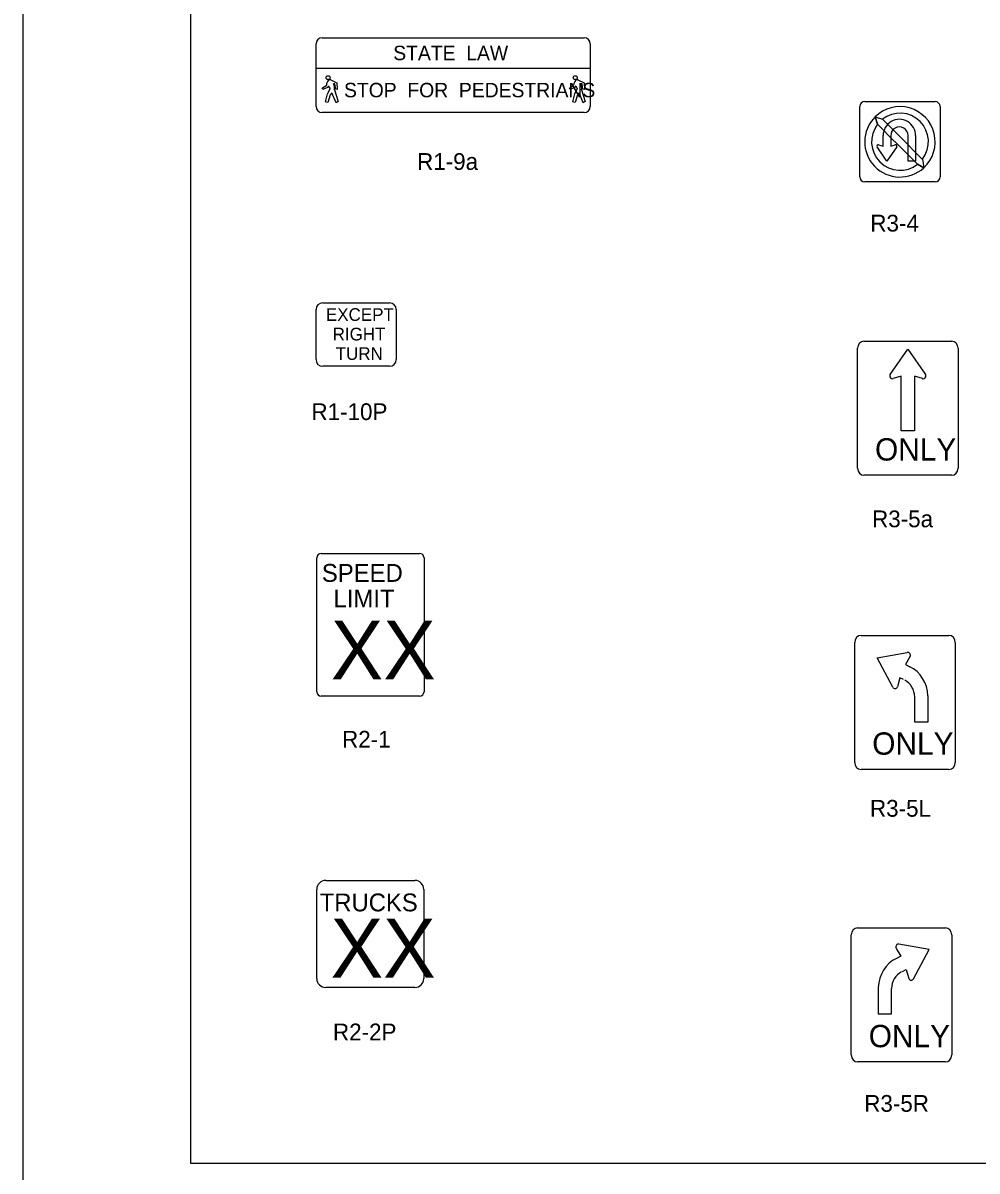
# Model space of a CAD drawing. Extents: x 42133 to 45533, y 41351 to 47951.
# Drawn here: x 42133 to 42560, y 42498 to 43012 of the extents above; entities that cross this region are included whole.
import ezdxf

# ---------------------------------------------------------------- set-up
doc = ezdxf.new("R2010")
doc.units = 0
for name, color, linetype in [('#plot_shape', 7, 'Continuous'), ('P_ODOT_PLAN_Border', 7, 'Continuous'), ('P_TRAF_SIGN_SignDetails', 7, 'Continuous')]:
    doc.layers.add(name, color=color, linetype=linetype)

msp = doc.modelspace()

# ---------------------------------------------------------------- linework, layer by layer
at = {"layer": '#plot_shape'}
msp.add_lwpolyline([(42133.34, 42451.35), (43833.34, 42451.35), (43833.34, 43551.35), (42133.34, 43551.35)], close=True, dxfattribs=at)
at = {"layer": 'P_ODOT_PLAN_Border'}
msp.add_lwpolyline([(42208.34, 42501.35), (43808.34, 42501.35), (43808.34, 43501.35), (42208.34, 43501.35)], close=True, dxfattribs=at)
at = {"layer": 'P_TRAF_SIGN_SignDetails'}
for p, q in [((42264.53, 42974.27), (42264.53, 43002.21)), ((42267.33, 43005), (42384.53, 43005)), ((42387.31, 43002.2), (42387.31, 42974.26)), ((42264.55, 42991.44), (42387.31, 42991.44)), ((42271.16, 42986.1), (42271.16, 42986.11)), ((42271.16, 42986.11), (42273.9, 42984.8)), ((42271.16, 42986.1), (42271.16, 42986.11)), ((42271.16, 42986.1), (42271.16, 42986.11)), ((42271.16, 42986.11), (42273.9, 42984.8)), ((42271.16, 42986.1), (42271.16, 42986.11)), ((42381.82, 42986.1), (42381.82, 42986.11)), ((42381.82, 42986.11), (42384.56, 42984.8)), ((42381.82, 42986.1), (42381.82, 42986.11)), ((42381.82, 42986.1), (42381.82, 42986.11)), ((42381.82, 42986.11), (42384.56, 42984.8)), ((42381.82, 42986.1), (42381.82, 42986.11)), ((42267.29, 42982.38), (42269.16, 42983.72)), ((42267.29, 42982.38), (42269.16, 42983.72)), ((42267.62, 42981.88), (42267.29, 42982.38)), ((42267.62, 42981.88), (42267.29, 42982.38)), ((42269.62, 42982.68), (42267.62, 42981.88)), ((42269.62, 42982.68), (42267.62, 42981.88)), ((42268.83, 42976.32), (42269.69, 42979.89)), ((42268.83, 42976.32), (42269.69, 42979.89)), ((42270.17, 42983.52), (42269.62, 42982.68)), ((42270.17, 42983.52), (42269.62, 42982.68)), ((42269.69, 42979.89), (42270.82, 42982.16)), ((42269.69, 42979.89), (42270.82, 42982.16)), ((42271.62, 42980.26), (42270.89, 42979.49)), ((42271.62, 42980.26), (42270.89, 42979.49)), ((42273.53, 42975.86), (42271.62, 42980.26)), ((42273.53, 42975.86), (42271.62, 42980.26)), ((42273.03, 42984.36), (42272.37, 42984.41)), ((42273.03, 42984.36), (42272.37, 42984.41)), ((42272.76, 42981.65), (42274.38, 42976.5)), ((42272.76, 42981.65), (42274.38, 42976.5)), ((42273.34, 42981.99), (42273.03, 42984.36)), ((42273.34, 42981.99), (42273.03, 42984.36)), ((42274.04, 42981.87), (42273.34, 42981.99)), ((42274.04, 42981.87), (42273.34, 42981.99)), ((42273.9, 42984.8), (42274.04, 42981.87)), ((42273.9, 42984.8), (42274.04, 42981.87)), ((42377.95, 42982.38), (42379.82, 42983.72)), ((42377.95, 42982.38), (42379.82, 42983.72)), ((42378.27, 42981.88), (42377.95, 42982.38)), ((42378.27, 42981.88), (42377.95, 42982.38)), ((42380.28, 42982.68), (42378.27, 42981.88)), ((42380.28, 42982.68), (42378.27, 42981.88)), ((42379.48, 42976.32), (42380.34, 42979.89)), ((42379.48, 42976.32), (42380.34, 42979.89)), ((42380.83, 42983.52), (42380.28, 42982.68)), ((42380.83, 42983.52), (42380.28, 42982.68)), ((42380.34, 42979.89), (42381.47, 42982.16)), ((42380.34, 42979.89), (42381.47, 42982.16)), ((42382.28, 42980.26), (42381.55, 42979.49)), ((42382.28, 42980.26), (42381.55, 42979.49)), ((42384.19, 42975.86), (42382.28, 42980.26)), ((42384.19, 42975.86), (42382.28, 42980.26)), ((42383.69, 42984.36), (42383.03, 42984.41)), ((42383.69, 42984.36), (42383.03, 42984.41)), ((42383.42, 42981.65), (42385.03, 42976.5)), ((42383.42, 42981.65), (42385.03, 42976.5)), ((42383.99, 42981.99), (42383.69, 42984.36)), ((42383.99, 42981.99), (42383.69, 42984.36)), ((42384.7, 42981.87), (42383.99, 42981.99)), ((42384.7, 42981.87), (42383.99, 42981.99)), ((42384.56, 42984.8), (42384.7, 42981.87)), ((42384.56, 42984.8), (42384.7, 42981.87)), ((42269.89, 42976.01), (42268.83, 42976.32)), ((42269.89, 42976.01), (42268.83, 42976.32)), ((42270.89, 42979.49), (42269.89, 42976.01)), ((42270.89, 42979.49), (42269.89, 42976.01)), ((42274.38, 42976.5), (42273.53, 42975.86)), ((42274.38, 42976.5), (42273.53, 42975.86)), ((42380.54, 42976.01), (42379.48, 42976.32)), ((42380.54, 42976.01), (42379.48, 42976.32)), ((42381.55, 42979.49), (42380.54, 42976.01)), ((42381.55, 42979.49), (42380.54, 42976.01)), ((42385.03, 42976.5), (42384.19, 42975.86)), ((42385.03, 42976.5), (42384.19, 42975.86)), ((42510.22, 42976.43), (42541.7, 42976.43)), ((42384.53, 42971.47), (42267.33, 42971.47)), ((42507.97, 42942.71), (42507.97, 42974.19)), ((42543.94, 42974.19), (42543.94, 42942.71)), ((42514.83, 42969.55), (42518.1, 42968.51)), ((42515.95, 42966.24), (42514.83, 42969.55)), ((42514.83, 42969.55), (42515.95, 42966.24)), ((42523.73, 42958.47), (42515.95, 42966.24)), ((42518.1, 42968.51), (42525.88, 42960.73)), ((42518.41, 42956.52), (42518.41, 42961.17)), ((42521.82, 42961.27), (42521.82, 42956.52)), ((42525.88, 42960.73), (42535.97, 42950.64)), ((42529.58, 42952.68), (42529.58, 42961.18)), ((42532.98, 42961.18), (42532.98, 42949.72)), ((42520.12, 42949.72), (42515.74, 42956.18)), ((42516.41, 42957.1), (42518.41, 42956.52)), ((42524.5, 42956.18), (42520.12, 42949.72)), ((42521.82, 42956.52), (42523.84, 42957.1)), ((42533.85, 42948.4), (42523.73, 42958.48)), ((42529.58, 42949.72), (42529.58, 42952.68)), ((42532.98, 42949.72), (42529.58, 42949.72)), ((42536, 42950.65), (42536.65, 42946.81)), ((42536, 42950.65), (42536.65, 42946.81)), ((42536.65, 42946.81), (42533.86, 42948.38)), ((42533.86, 42948.38), (42536.65, 42946.81)), ((42541.7, 42940.46), (42510.22, 42940.46)), ((42264.53, 42860.92), (42264.53, 42883.35)), ((42267.52, 42886.34), (42297.46, 42886.34)), ((42300.45, 42883.35), (42300.45, 42860.92)), ((42509.8, 42869.15), (42549.15, 42869.15)), ((42506.99, 42812.28), (42506.99, 42866.03)), ((42521.62, 42854.2), (42529.48, 42865.65)), ((42529.48, 42865.65), (42537.33, 42854.2)), ((42551.96, 42866.03), (42551.96, 42812.28)), ((42297.46, 42857.93), (42267.52, 42857.93)), ((42526.48, 42853.51), (42522.94, 42852.41)), ((42526.48, 42829.06), (42526.48, 42853.51)), ((42536.01, 42852.41), (42532.47, 42853.51)), ((42532.47, 42853.51), (42532.47, 42829.06)), ((42532.47, 42829.06), (42526.48, 42829.06)), ((42549.15, 42809.16), (42509.8, 42809.16)), ((42264.91, 42712.26), (42264.91, 42772.23)), ((42266.91, 42774.23), (42310.89, 42774.23)), ((42312.88, 42772.23), (42312.88, 42712.26)), ((42505.75, 42680.63), (42505.75, 42734.37)), ((42508.55, 42737.49), (42547.91, 42737.49)), ((42550.72, 42734.37), (42550.72, 42680.63)), ((42515.74, 42727.41), (42529.22, 42729.9)), ((42522.74, 42714.36), (42515.74, 42727.41)), ((42530.44, 42727.98), (42528.43, 42724.48)), ((42528.43, 42724.48), (42530.37, 42723.48)), ((42525.97, 42718.53), (42524.82, 42714.47)), ((42527.56, 42717.71), (42525.97, 42718.53)), ((42310.89, 42710.26), (42266.91, 42710.26)), ((42532.59, 42698.66), (42532.59, 42709.96)), ((42538.47, 42710.47), (42538.47, 42698.66)), ((42538.47, 42698.66), (42532.59, 42698.66)), ((42547.91, 42677.51), (42508.55, 42677.51)), ((42268.88, 42627.84), (42308.79, 42627.84)), ((42264.88, 42583.93), (42264.88, 42623.84)), ((42312.78, 42623.84), (42312.78, 42583.93)), ((42506.98, 42606.59), (42546.34, 42606.59)), ((42504.18, 42549.73), (42504.18, 42603.47)), ((42549.15, 42603.47), (42549.15, 42549.73)), ((42524.28, 42597.44), (42526.3, 42593.94)), ((42538.99, 42596.87), (42525.5, 42599.37)), ((42531.99, 42583.81), (42538.99, 42596.87)), ((42526.3, 42593.94), (42524.35, 42592.93)), ((42527.16, 42587.16), (42528.76, 42587.99)), ((42528.76, 42587.99), (42529.9, 42583.93)), ((42308.79, 42579.93), (42268.88, 42579.93)), ((42516.25, 42579.93), (42516.25, 42568.12)), ((42522.14, 42568.12), (42522.14, 42579.41)), ((42516.25, 42568.12), (42522.14, 42568.12)), ((42546.34, 42546.61), (42506.98, 42546.61))]:
    msp.add_line(p, q, dxfattribs=at)
msp.add_lwpolyline([(42515.1, 42965.16), (42515.18, 42965.2)], dxfattribs=at)
for centre in [(42269.94, 42987.13), (42269.94, 42987.13), (42380.6, 42987.13), (42380.6, 42987.13)]:
    msp.add_circle(centre, 0.873, dxfattribs=at)
for centre, radius, start, end in [((42267.33, 43002.21), 2.79, 90, 180), ((42384.53, 43002.2), 2.79, 360, 90), ((42273.16, 42983.31), 4.02, 141.4976, 174.1516), ((42273.16, 42983.31), 4.02, 141.4976, 174.1516), ((42271.2, 42985), 1.44, 133.0399, 145.5045), ((42271.2, 42985), 1.44, 133.0399, 145.5045), ((42270.73, 42985.33), 0.883, 60.6785, 125.4757), ((42270.73, 42985.33), 0.883, 60.6785, 125.4757), ((42383.82, 42983.31), 4.02, 141.4976, 174.1516), ((42383.82, 42983.31), 4.02, 141.4976, 174.1516), ((42381.86, 42985), 1.44, 133.0399, 145.5045), ((42381.86, 42985), 1.44, 133.0399, 145.5045), ((42381.39, 42985.33), 0.883, 60.6785, 125.4757), ((42381.39, 42985.33), 0.883, 60.6785, 125.4757), ((42281.74, 42988.14), 12.45, 201.7818, 208.7113), ((42281.74, 42988.14), 12.45, 201.7818, 208.7113), ((42268.33, 42982.43), 4.5, 349.9861, 26.0599), ((42268.33, 42982.43), 4.5, 349.9861, 26.0599), ((42392.39, 42988.14), 12.45, 201.7818, 208.7113), ((42392.39, 42988.14), 12.45, 201.7818, 208.7113), ((42378.98, 42982.43), 4.5, 349.9861, 26.0599), ((42378.98, 42982.43), 4.5, 349.9861, 26.0599), ((42510.22, 42974.19), 2.24, 90, 180), ((42541.7, 42974.19), 2.24, 0, 90), ((42267.33, 42974.26), 2.79, 180, 270), ((42384.53, 42974.26), 2.79, 270, 360), ((42525.96, 42958.39), 15.76, 312.7074, 134.9255), ((42525.97, 42958.5), 12.73, 321.9605, 128.1548), ((42525.96, 42958.39), 15.76, 134.9255, 312.7074), ((42525.99, 42958.39), 12.73, 141.9862, 308.1782), ((42525.7, 42961.21), 7.28, 359.7216, 180.2784), ((42525.7, 42961.2), 3.88, 359.7101, 180.2899), ((42516.25, 42956.51), 0.61, 75.0296, 213.1741), ((42524, 42956.52), 0.607, 326.0636, 105.7326), ((42510.22, 42942.71), 2.24, 180, 270), ((42541.7, 42942.71), 2.24, 270, 360), ((42267.52, 42883.35), 2.99, 90, 180), ((42297.45, 42883.35), 2.99, 360, 90), ((42267.53, 42860.92), 2.99, 180, 270), ((42297.46, 42860.92), 2.99, 270, 360), ((42522.62, 42853.55), 1.19, 146.7732, 285.9799), ((42536.36, 42853.53), 1.18, 252.4081, 34.8388), ((42266.91, 42772.23), 2, 90, 180), ((42310.88, 42772.23), 2, 0, 90), ((42266.91, 42712.27), 2, 180, 270), ((42310.88, 42712.27), 2, 270, 0), ((42268.88, 42623.84), 3.99, 90, 180), ((42308.8, 42623.84), 3.99, 360, 90), ((42268.88, 42583.92), 3.99, 180, 270), ((42308.8, 42583.92), 3.99, 270, 360)]:
    msp.add_arc(centre, radius, start, end, dxfattribs=at)
for centre, major_axis, start_param, end_param in [((42509.8, 42866.02), (0, 3.12), 0, 1.570796), ((42549.16, 42866.02), (0, 3.12), 4.712389, 6.283185), ((42509.8, 42812.28), (0, -3.12), 4.712389, 6.283185), ((42549.16, 42812.28), (0, 3.12), 3.141593, 4.712389), ((42508.55, 42734.37), (0, 3.12), 0, 1.570796), ((42547.91, 42734.37), (0, 3.12), 4.712389, 6.283185), ((42529.48, 42728.66), (0, 1.27), 4.262285, 6.507488), ((42525.01, 42709.73), (0, -14.99), 1.620296, 2.732155), ((42523.75, 42715.02), (0, -1.31), 5.247486, 7.420333), ((42525.01, 42709.73), (0, -8.42), 1.598079, 2.722115), ((42508.55, 42680.63), (0, -3.12), 4.712389, 6.283185), ((42547.91, 42680.63), (0, 3.12), 3.141593, 4.712389), ((42506.99, 42603.47), (0, 3.12), 0, 1.570796), ((42546.34, 42603.47), (0, 3.12), 4.712389, 6.283185), ((42525.25, 42598.12), (0, 1.27), 6.058883, 8.304086), ((42529.72, 42579.19), (0, 14.99), 0.409437, 1.521297), ((42529.72, 42579.19), (0, 8.42), 0.419477, 1.543514), ((42530.97, 42584.49), (0, -1.31), 5.146037, 7.318884), ((42506.99, 42549.73), (0, -3.12), 4.712389, 6.283185), ((42546.34, 42549.73), (0, 3.12), 3.141593, 4.712389)]:
    msp.add_ellipse(centre, major_axis=major_axis, ratio=0.8997, start_param=start_param, end_param=end_param, dxfattribs=at)

# ---------------------------------------------------------------- texts
for s, height, p in [('STATE  LAW', 6.469, (42299.11, 42994.94)), ('STOP  FOR  PEDESTRIANS', 6.4694, (42277.08, 42978.33)), ('R1-9a', 7.5, (42309.78, 42945.84)), ('R3-4', 7.5, (42512.69, 42918.26)), ('EXCEPT', 5.688, (42268.96, 42878.26)), ('RIGHT', 5.688, (42271.98, 42869.51)), ('TURN', 5.688, (42273.33, 42860.8)), ('R1-10P', 7.5, (42262.5, 42833.88)), ('ONLY', 9.995, (42514.79, 42815.76)), ('R3-5a', 7.5, (42513.47, 42785.91)), ('SPEED', 7.995, (42267.15, 42761.48)), ('LIMIT', 7.995, (42272.38, 42750.03)), ('XX', 26.33, (42271.16, 42717.78)), ('R2-1', 7.5, (42276.19, 42687.29)), ('ONLY', 9.995, (42513.55, 42684.11)), ('R3-5L', 7.5, (42512.54, 42656.37)), ('TRUCKS', 7.984, (42266.19, 42614.01)), ('XX', 26.33, (42271.09, 42584.36)), ('R2-2P', 7.5, (42272.12, 42556.29)), ('ONLY', 9.995, (42511.98, 42553.2)), ('R3-5R', 7.5, (42509.97, 42524.3))]:
    msp.add_text(s, height=height, dxfattribs=at).set_placement(p)

doc.saveas('drawing.dxf')
